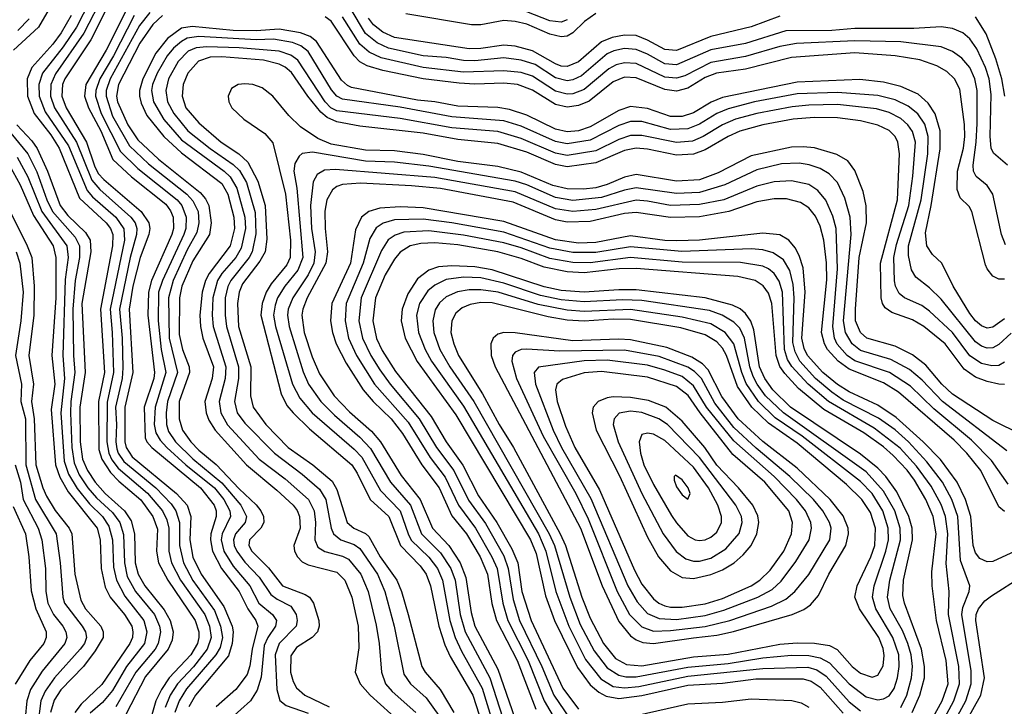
# Model space of a CAD drawing. Header units: inches. Extents: x 501365 to 657855, y 482276 to 547543.
# Tile 943 of 957: x 621608 to 625030, y 515992 to 518375. Entities that reach past the tile are written whole.
import ezdxf

# ---------------------------------------------------------------- set-up
doc = ezdxf.new("R2010")
doc.units = ezdxf.units.IN
doc.header["$MEASUREMENT"] = 0
doc.layers.add('A6521', color=7, linetype='Continuous')

msp = doc.modelspace()

# ---------------------------------------------------------------- linework, layer by layer
at = {"layer": 'A6521', "color": 5}
for points, elevation in [([(621759.7, 518500.3), (621673.6, 518350), (621586.2, 518270)], 3680), ([(621874.2, 518485.8), (621805.4, 518350), (621758.5, 518281.5), (621687, 518190), (621674.1, 518150), (621675.1, 518110), (621696, 518056), (621777.3, 517937.3), (621842.1, 517782.1), (621860.7, 517760.7), (621941.4, 517690), (621970, 517649.1), (621971.7, 517610), (621921.9, 517370), (621929.5, 517290), (621934.3, 517150), (621912.4, 517047.6), (621910.5, 516910), (621917.1, 516870), (621927.7, 516847.7), (621950, 516818.6), (622052.1, 516732.1), (622104.3, 516670), (622119, 516639), (622126.3, 516610), (622126.7, 516530), (622135.8, 516490), (622167, 516430), (622251.3, 516310), (622267.8, 516270), (622273, 516230), (622259.4, 516190), (622211.8, 516128.2), (622156.2, 516070), (622130.7, 516030), (622112.9, 515987.1)], 3740), ([(621898.7, 518461.3), (621831.2, 518328.8), (621732.6, 518187.4), (621715.6, 518150), (621714.7, 518110), (621729.2, 518070), (621805.5, 517950), (621858, 517818), (621885.8, 517785.9), (621994.6, 517690), (622008.6, 517670), (622014.6, 517650), (622013.7, 517630), (621991.9, 517550), (621955.2, 517370), (621964, 517270), (621966.7, 517166.7), (621964.5, 517130), (621941.3, 517030), (621944.8, 516970), (621941.5, 516910), (621945.2, 516885.2), (621950.4, 516870), (621970, 516841.7), (622080.4, 516750), (622134.6, 516694.6), (622150.8, 516670.8), (622163.2, 516630), (622163.1, 516550), (622176.7, 516490), (622210, 516428.5), (622284.5, 516324.5), (622305.9, 516270), (622312.1, 516230), (622304.2, 516195.8), (622289.5, 516170.5), (622188.1, 516051.9), (622161.9, 516010), (622146.7, 515970)], 3760), ([(621921.7, 518438.3), (621854.6, 518305.4), (621765.1, 518170), (621756.8, 518150), (621754.4, 518110), (621768.9, 518070), (621839.6, 517950), (621867.6, 517867.6), (621881.1, 517841.1), (621900.1, 517820.1), (622030.3, 517710), (622057, 517670), (622059.8, 517650), (622056.1, 517630), (622026.2, 517550), (622001.5, 517450), (621987.8, 517370), (622000.6, 517150), (621973, 517030), (621973.7, 516910), (621977.4, 516890), (621998.3, 516858.3), (622152.9, 516730), (622189.3, 516690), (622202.4, 516650), (622199.4, 516570), (622209, 516509), (622238, 516450), (622317.7, 516337.7), (622345.9, 516270), (622349.8, 516250), (622346.6, 516210), (622333.1, 516166.9), (622218.4, 516030), (622195.2, 515990)], 3780), ([(621978.6, 518410), (621908.9, 518270), (621837.5, 518150), (621832.8, 518110), (621847.1, 518070), (621889.7, 517989.7), (621931.2, 517890), (621996, 517830), (622115.4, 517735.4), (622132.4, 517712.4), (622141.2, 517690), (622142.6, 517650), (622137, 517630), (622066, 517470), (622055.8, 517430), (622053.7, 517350), (622076.5, 517150), (622073.7, 517130), (622040, 517030), (622044.2, 516924.2), (622049.7, 516909.8), (622067.2, 516890), (622236.3, 516750), (622284, 516690), (622291.2, 516670), (622290.8, 516650), (622272.3, 516590), (622271, 516570), (622277.6, 516530), (622309.2, 516470), (622370.7, 516390.7), (622400.4, 516330), (622429, 516290), (622435.9, 516270), (622416, 516190), (622408, 516132), (622397.9, 516102.1), (622358.7, 516050), (622290.4, 515990)], 3820), ([(622059.8, 518400.2), (622024.3, 518355.7), (621922.6, 518170), (621908.3, 518130), (621907.8, 518110), (621930, 518040.4), (621990, 517937.6), (622055.4, 517875.4), (622189.2, 517769.2), (622210, 517746.7), (622227.7, 517710), (622230.9, 517670), (622223.8, 517636.2), (622190, 517576.2), (622141.5, 517470), (622124.8, 517410), (622127.8, 517270), (622156.8, 517150), (622121.9, 517050), (622116.3, 517010), (622117.6, 516970), (622125.3, 516945.3), (622149.6, 516910), (622210, 516850.7), (622310, 516767.4), (622376.6, 516690), (622395.9, 516650), (622391.1, 516630), (622357.8, 516590), (622350.5, 516570), (622352.9, 516550), (622362.2, 516530), (622390, 516492.3), (622439.9, 516439.9), (622480.2, 516380.2), (622503.1, 516363.1), (622550, 516339.3), (622569, 516310), (622572.3, 516290), (622568.2, 516270), (622510, 516210), (622496.2, 516170), (622501.9, 516050), (622512.1, 516012.1), (622533.8, 515993.8), (622610, 515967.2)], 3860), ([(625040.2, 517870), (624992.6, 517912.6), (624984.2, 517930), (624979.9, 517970), (624984.1, 518115.9), (624976.5, 518170), (624964.3, 518210), (624934.3, 518274.3), (624910, 518309), (624885, 518330), (624850, 518345.4), (624810, 518351.2), (624714.8, 518345.2), (624510, 518345.2), (624430, 518338.4), (624270, 518336.8), (624130, 518293.2), (624010, 518270.6), (623890, 518218.9), (623850, 518222.1), (623790, 518255.7), (623750, 518271.9), (623710, 518275), (623672.8, 518267.2), (623650, 518257), (623559.7, 518180.3), (623530, 518166.2), (623510, 518163.1), (623470, 518173.3), (623399.6, 518219.6), (623350, 518235.3), (623290, 518242.8), (623190, 518232.4), (623150, 518234), (623090, 518244.8), (623010, 518250.6), (622890, 518277), (622850, 518295.7), (622810, 518327.3), (622756.6, 518416.6)], 3840), ([(623610, 518397), (623570.7, 518369.3), (623529.7, 518330.3), (623510, 518318.6), (623490, 518315.6), (623450, 518325.5), (623370, 518360.5), (623330, 518369.7), (623290, 518372.3), (623210, 518358), (623177.5, 518357.5), (622950, 518395.8)], 3780), ([(623510, 518375.5), (623490, 518367.5), (623450, 518371.9), (623370, 518402.9)], 3760), ([(621641.3, 518378.7), (621601.7, 518338.3)], 3660), ([(621787, 518390), (621751.5, 518330), (621722.6, 518290), (621650.2, 518209.8), (621634.3, 518170), (621635.4, 518110), (621657.8, 518050), (621716, 517976), (621745.2, 517930), (621816.2, 517756.2), (621908.6, 517670), (621923.5, 517650), (621931.5, 517630), (621930.6, 517590), (621889.1, 517370.9), (621902.9, 517150), (621882, 517050), (621882.8, 516882.8), (621893, 516850), (621923.2, 516803.2), (621952.7, 516772.7), (622028.8, 516708.8), (622071.1, 516651.1), (622086.6, 516606.6), (622083.8, 516530), (622090, 516490), (622122.5, 516430), (622218, 516290), (622230, 516250), (622230.7, 516230), (622226, 516210), (622202.3, 516170), (622127.6, 516090), (622100.2, 516050), (622081.2, 516010), (622050, 515900.2)], 3720), ([(622005.1, 518390), (621933.5, 518250), (621885.9, 518170), (621871.9, 518130), (621871.7, 518110), (621891.5, 518050), (621958.1, 517918.1), (622018.8, 517858.8), (622154.9, 517750), (622171.3, 517730), (622186, 517690), (622184.9, 517650), (622177.9, 517630), (622104, 517470), (622090.6, 517430), (622089.2, 517330), (622099.8, 517230), (622116.2, 517150), (622078.2, 517030), (622075, 516970), (622081, 516941), (622095.6, 516915.6), (622119.6, 516890), (622185.3, 516830), (622284.6, 516750), (622317.6, 516710), (622338.3, 516670), (622340, 516650), (622311.1, 516590), (622308.5, 516570), (622317.2, 516530), (622350, 516477.8), (622407.3, 516410), (622439.3, 516350), (622486.8, 516310), (622500.3, 516290), (622496.3, 516270), (622469.7, 516230.3), (622457.9, 516202.1), (622447.2, 516092.8), (622432.8, 516047.2), (622409.5, 516010.5), (622343.3, 515950)], 3840), ([(622104.3, 518390), (622070, 518358.3), (622025.7, 518294.3), (621951.2, 518150), (621943.8, 518110), (621947.3, 518090), (621984.2, 518010), (622018.8, 517958.8), (622090, 517891.2), (622235.6, 517775.6), (622253.6, 517753.6), (622265, 517730), (622273.6, 517670), (622266.9, 517630), (622210, 517538.3), (622171, 517450), (622163.1, 517410), (622162.3, 517282.3), (622174, 517230), (622196.5, 517170), (622198.3, 517150), (622162.1, 517050), (622161.5, 516990), (622174.1, 516950), (622202.8, 516910), (622230, 516881.1), (622290.6, 516830.6), (622370, 516746.4), (622430, 516691), (622445.8, 516670), (622455.1, 516650), (622456.1, 516630), (622445.7, 516610), (622406.2, 516570), (622404.6, 516550), (622414.1, 516530), (622472.1, 516472.1), (622521.7, 516410), (622599.6, 516379.6), (622615, 516370), (622628.9, 516350), (622647.8, 516290), (622648.5, 516270), (622642.5, 516250), (622624.8, 516230), (622570, 516196.1), (622550, 516166.9), (622549.3, 516110), (622558.1, 516078.1), (622570, 516055.7), (622598.8, 516030), (622682.9, 515990)], 3880), ([(625030, 517474.9), (625010, 517474.3), (624990, 517485.5), (624970.4, 517510), (624964.7, 517524.7), (624917.2, 517710), (624907.3, 517727.3), (624876.6, 517756.6), (624866, 517786), (624867.1, 517850), (624887.4, 517930), (624892.2, 517970), (624891.2, 518011.2), (624874.7, 518134.7), (624856.7, 518170), (624830, 518196.2), (624795.5, 518215.5), (624736.2, 518236.2), (624650.4, 518250.4), (624510, 518260.5), (624290, 518243.9), (624130, 518203.9), (624029.9, 518190.1), (623990, 518175), (623930, 518137.8), (623890, 518127.5), (623850, 518132.9), (623750, 518173.2), (623710, 518175.8), (623670, 518160.1), (623586.9, 518093.1), (623550, 518078), (623510, 518072.1), (623470, 518080.8), (623390, 518130.9), (623337.6, 518150), (623290, 518155.1), (623190, 518151.3), (623134.7, 518154.7), (623010, 518170.7), (622870, 518199.7), (622815.9, 518215.9), (622790, 518229.7), (622770, 518249.9), (622690.5, 518370.5), (622670, 518385.3)], 3880), ([(625033.9, 517593.9), (625019.4, 517630), (624989.9, 517770), (624970, 517799.9), (624931.4, 517831.4), (624922.5, 517850), (624920.8, 517870), (624931.7, 517950), (624935, 518015), (624934.8, 518130), (624926.7, 518170), (624909.3, 518209.3), (624882.1, 518242.1), (624850, 518265.4), (624810, 518280.8), (624670, 518298.7), (624510, 518302.4), (624307.7, 518292.3), (624250, 518282.4), (624130, 518247.3), (624010, 518227.3), (623919.3, 518180.7), (623890, 518172.2), (623850, 518176.1), (623750, 518223.1), (623710, 518226.2), (623681.1, 518218.9), (623654.7, 518205.3), (623570, 518133.4), (623530, 518118.1), (623510, 518116.4), (623470, 518127.4), (623390, 518179.7), (623350, 518192.5), (623290, 518198.2), (623150, 518193), (623010, 518209.4), (622863.6, 518243.6), (622822.5, 518262.5), (622790.2, 518290), (622730, 518385.9)], 3860), ([(624250, 518388.1), (624150, 518350.2), (624010, 518316.9), (623890, 518268.9), (623850, 518272.5), (623790, 518304.9), (623750, 518320.2), (623710, 518321.9), (623666.3, 518313.7), (623630, 518299), (623550, 518228.8), (623510, 518213.3), (623490, 518214.6), (623470, 518222.4), (623390, 518267.2), (623330, 518283.1), (623290, 518287.2), (623210, 518275.1), (623170, 518273.9), (622910, 518313.4), (622870, 518332.5), (622837.6, 518357.6), (622820.5, 518380.5)], 3820), ([(625031.7, 518110), (625021.4, 518170), (624999.8, 518239.8), (624966, 518326), (624930, 518385.8)], 3820), ([(625030, 517337.3), (624990, 517307.4), (624970, 517304.2), (624950, 517312.8), (624930, 517329.6), (624910, 517355), (624852.3, 517450), (624812.7, 517530), (624780.2, 517560.2), (624760.8, 517590), (624755.2, 517635.2), (624775.9, 517730), (624807.1, 517927.1), (624807, 517990), (624788.9, 518048.9), (624765.3, 518085.3), (624730, 518116.5), (624670, 518144.1), (624610, 518158.2), (624527.5, 518167.5), (624310, 518159.2), (624050, 518105.7), (624011, 518089), (623950, 518052.6), (623910, 518039.3), (623870, 518039.6), (623790, 518067.1), (623730, 518074.2), (623690, 518059.7), (623590, 518003), (623550, 517990.2), (623510, 517986.1), (623470, 517995), (623370, 518043.7), (623310, 518064.1), (623270, 518070.2), (623130, 518075.3), (623050, 518090.7), (622990, 518096.4), (622760.6, 518140.6), (622746.8, 518146.8), (622726, 518166), (622639.3, 518299.3), (622617, 518317), (622583.9, 518330), (622510, 518342.1), (622430, 518337.2), (622350, 518338.3), (622207.8, 518352.2), (622170, 518345.6), (622121.5, 518310), (622081.2, 518258.8), (622035.4, 518170), (622023.8, 518130), (622024.1, 518110), (622030, 518085.7), (622050, 518043.3), (622108.8, 517970), (622170, 517913.1), (622310, 517806.2), (622331.2, 517770), (622352.2, 517690), (622353.9, 517650), (622339.7, 517590), (622266, 517494), (622253.3, 517470), (622241.8, 517430), (622234.1, 517350), (622236.1, 517310), (622244.6, 517270), (622281.5, 517170), (622276.9, 517130), (622251.5, 517050), (622255.4, 517010), (622265.3, 516985.3), (622287.5, 516950), (622395.5, 516830), (622501.8, 516741.8), (622558.4, 516690), (622571.8, 516671.8), (622580.5, 516650), (622582.7, 516610), (622561, 516550), (622562.9, 516530), (622573.6, 516510), (622590, 516493.3), (622610, 516483.2), (622710, 516457.3), (622738.1, 516430), (622761.9, 516370), (622783.7, 516270), (622786, 516194), (622773.9, 516110), (622791, 516070), (622825.4, 516030), (622933.4, 515933.4)], 3920), ([(625052.9, 517287.1), (625010, 517248), (624990, 517236.5), (624970, 517235.1), (624950, 517241.4), (624930, 517257.1), (624810, 517404.6), (624770, 517445), (624722.1, 517482.1), (624707.1, 517507.1), (624697.1, 517557.1), (624696.9, 517590), (624740.8, 517750), (624764.1, 517910), (624765.4, 517970), (624753.1, 518013.1), (624728.9, 518048.9), (624695.6, 518075.6), (624650, 518097.4), (624590, 518112.1), (624450, 518123.1), (624310, 518117.7), (624161.6, 518090), (624070, 518066.1), (624030, 518049.5), (623970, 518012.9), (623930, 517996.9), (623870, 517994.4), (623770, 518022.5), (623730, 518022), (623690, 518008.5), (623590, 517957.5), (623510, 517944.4), (623470, 517953.1), (623350, 518005.7), (623290, 518024.7), (623110, 518037.9), (622930, 518071.9), (622730, 518099.9), (622710, 518110.3), (622691.6, 518131.6), (622610, 518265.6), (622585, 518285.1), (622556.3, 518296.3), (622490, 518307.4), (622430, 518305.6), (622230, 518317.1), (622190, 518311.2), (622170, 518300.3), (622142.8, 518277.2), (622120.2, 518250), (622085.9, 518190), (622069.4, 518150), (622065.9, 518130), (622072.4, 518090), (622108.8, 518028.8), (622170, 517958.5), (622317.9, 517850), (622339.2, 517830), (622362.3, 517790), (622390.8, 517690), (622392.1, 517650), (622377.5, 517582.5), (622359.2, 517550), (622310, 517493.9), (622295.3, 517470), (622278.9, 517410), (622276.3, 517350), (622279.7, 517310), (622324.2, 517170), (622322.1, 517130), (622300.8, 517050), (622307.2, 517010), (622330, 516969), (622440.6, 516850), (622530, 516781), (622611.4, 516710), (622631.1, 516670), (622636.1, 516630), (622633.7, 516570), (622643.9, 516543.9), (622668.6, 516528.6), (622730, 516512.6), (622750, 516502.9), (622793.5, 516450), (622818.5, 516390), (622846.9, 516273.1), (622857.5, 516210), (622864.9, 516110), (622878.6, 516070), (622902.4, 516042.4), (622984.6, 515970)], 3940), ([(625030, 517185.9), (625010, 517174.9), (624986.5, 517173.5), (624950, 517181.3), (624910, 517208.3), (624849.3, 517289.3), (624770, 517363.7), (624742.6, 517382.6), (624682.7, 517410), (624664.6, 517424.6), (624651.7, 517450), (624648.3, 517468.3), (624645.7, 517550), (624654.7, 517594.7), (624697.4, 517730), (624712.1, 517832.1), (624720.6, 517950), (624710, 517987.2), (624694.8, 518010), (624670, 518032.4), (624630, 518052.9), (624585.6, 518065.6), (624450, 518080.6), (624350, 518079.3), (624292.9, 518072.9), (624169.9, 518050.1), (624095.5, 518030), (624050, 518010.7), (623983.6, 517970), (623946, 517954), (623890, 517949.1), (623770, 517973.8), (623730, 517973.5), (623690, 517959.8), (623610, 517920.4), (623510, 517903.7), (623470, 517911.8), (623350, 517962.5), (623270, 517986.8), (623110, 517999.8), (622930, 518032), (622710, 518058.9), (622689.6, 518069.6), (622670, 518090.9), (622575, 518234.9), (622550, 518252.4), (622510, 518266.2), (622370, 518278.4), (622258.2, 518281.8), (622221.7, 518278.3), (622193.8, 518266.2), (622158.1, 518230), (622124.7, 518170), (622115.4, 518130), (622121.9, 518090), (622143.3, 518050), (622192.6, 517990), (622270, 517928.2), (622350, 517873.1), (622371.7, 517851.7), (622395.5, 517810), (622426, 517706), (622428.4, 517631.6), (622415.9, 517570), (622405.2, 517550), (622341.5, 517470), (622330.9, 517449.1), (622322, 517410), (622321.4, 517350), (622326, 517310), (622367.8, 517170), (622367.8, 517130), (622354.9, 517050), (622363.9, 517010), (622390, 516974.8), (622492.9, 516870), (622590, 516797.2), (622650, 516745.5), (622671.3, 516710), (622689.8, 516610), (622698.5, 516590), (622723.9, 516570), (622770, 516553.9), (622790, 516539.5), (622851.6, 516450), (622877.2, 516390), (622909.4, 516270), (622943.2, 516103.2), (622966, 516070), (623020.7, 516020.7), (623087.5, 515927.5)], 3960), ([(625030, 517108.8), (625010.1, 517109.9), (624970, 517119.6), (624930, 517134.9), (624890, 517162.3), (624824.1, 517250), (624750, 517310.6), (624710, 517333.4), (624638.3, 517358.3), (624615.2, 517375.2), (624606.3, 517390), (624602.2, 517410), (624599.6, 517530), (624658.1, 517750), (624665.8, 517910), (624659.9, 517950), (624649.9, 517970), (624630, 517990.3), (624590, 518009.6), (624530, 518024.3), (624450, 518035.3), (624370, 518035.9), (624295.3, 518030), (624190, 518010.2), (624110, 517988.7), (624070, 517970.5), (623990, 517923.2), (623950, 517908.3), (623890, 517904.8), (623790, 517925.5), (623750, 517929.1), (623710, 517920.9), (623610, 517878.4), (623510, 517864.6), (623470, 517872.7), (623370, 517915.1), (623270, 517945.1), (623130, 517959.1), (623010, 517982), (622790, 518006.1), (622710, 518020.8), (622676.1, 518036.1), (622654.2, 518054.2), (622609.7, 518109.7), (622552.7, 518192.7), (622530.9, 518210.9), (622510, 518221.2), (622454.8, 518234.8), (622310, 518246.9), (622270, 518244.9), (622229, 518231), (622191.7, 518190), (622175.8, 518150), (622172.6, 518110), (622185.3, 518070), (622230, 518017.2), (622308, 517950), (622369.4, 517909.4), (622400.5, 517880.5), (622434.9, 517814.9), (622460.6, 517730), (622467, 517613), (622461.3, 517570), (622442.8, 517537.2), (622382.1, 517457.9), (622370.7, 517430), (622364.5, 517390), (622368.8, 517310), (622411.1, 517170), (622410.3, 517070), (622419.6, 517030), (622463.5, 516970), (622540.4, 516890), (622626.7, 516830), (622693.2, 516773.2), (622710, 516744.1), (622745.6, 516630), (622769, 516610), (622810, 516591.3), (622820.8, 516580.8), (622860.3, 516510), (622918.1, 516430), (622934.6, 516390), (622957.8, 516310), (623005.1, 516130), (623017.1, 516110), (623069.1, 516050), (623117, 515970)], 3980), ([(625090, 516934.6), (624990, 516983.9), (624850, 517074.9), (624812.8, 517110), (624756.4, 517176.4), (624710, 517212.1), (624650, 517241.5), (624551.8, 517270), (624530, 517289.2), (624512.8, 517330), (624512, 517370), (624525.5, 517550), (624550.9, 517670), (624549.7, 517729.7), (624538.8, 517778.7), (624510, 517852.2), (624485.4, 517885.4), (624447.8, 517907.8), (624370, 517930.2), (624330, 517934.4), (624290, 517932.5), (624150, 517902.4), (624035.7, 517844.3), (623970, 517819.1), (623890, 517814.6), (623750, 517837.9), (623710, 517828.8), (623650, 517803.4), (623610, 517792.1), (623566.7, 517786.7), (623510, 517787.8), (623460.2, 517800.2), (623350, 517845.9), (623270, 517865.7), (623130, 517883.5), (623010, 517907.7), (622910, 517919.9), (622810, 517922.8), (622690, 517943.4), (622643.4, 517963.4), (622583.9, 518003.9), (622543.1, 518043.1), (622488, 518110), (622450, 518139.1), (622418.3, 518150), (622390, 518152.9), (622366.7, 518150), (622343.8, 518136.2), (622332, 518110), (622334.1, 518090), (622344.6, 518070), (622386.6, 518030), (622460.1, 517980.1), (622487.7, 517947.7), (622531.1, 517770), (622549.1, 517610), (622547.7, 517550), (622535.8, 517524.2), (622481.8, 517458.2), (622464.9, 517430), (622450, 517390), (622446.1, 517350), (622516, 517076), (622536.3, 517036.3), (622557.7, 517010), (622615, 516955), (622762.3, 516830), (622781.1, 516801.1), (622825.8, 516710), (622890.8, 516650), (622931.3, 516550), (622999.6, 516479.6), (623020.1, 516450), (623035.7, 516410), (623064.4, 516270), (623085.3, 516205.3), (623104.3, 516164.3), (623182.4, 516030), (623214.7, 515930)], 4020), ([(621560.9, 518000.9), (621636.5, 517910), (621667.1, 517847.1), (621701.8, 517750), (621722, 517710), (621800.4, 517620.4), (621815.9, 517590), (621816.1, 517550), (621800.6, 517470), (621792.9, 517370), (621794.4, 517210), (621799.7, 517150), (621785.7, 517050), (621784.3, 517010), (621788.5, 516890), (621797, 516837), (621814.9, 516794.9), (621844.8, 516750), (621875.1, 516715.1), (621930, 516664.7), (621955.4, 516630), (621968.6, 516588.6), (621971.9, 516490), (621981.9, 516441.9), (622010.3, 516390), (622076.9, 516310), (622093.9, 516270), (622096.8, 516250), (622089.6, 516210), (622078.8, 516190), (622011.4, 516110), (621941.6, 515990)], 3660), ([(621598, 518010), (621650, 517955.1), (621668.4, 517928.4), (621705, 517850), (621748.7, 517730), (621775.4, 517695.5), (621837, 517637), (621852.6, 517610), (621855.1, 517570), (621824.2, 517390), (621835.5, 517150), (621817.2, 517030), (621818.2, 516910), (621825.8, 516850), (621843, 516810), (621869.7, 516769.7), (621905.2, 516730), (621971.7, 516670), (621995.1, 516635.1), (622007.3, 516590), (622009.1, 516490), (622019.5, 516450), (622042.7, 516410), (622110, 516327), (622130.7, 516290), (622141.4, 516250), (622138.3, 516221.7), (622124.4, 516190), (622045, 516095), (621977.1, 515962.9)], 3680), ([(625038.8, 516878.8), (624814.7, 517050), (624744.1, 517124.1), (624700.5, 517160.5), (624635.8, 517195.8), (624530, 517226.4), (624500.7, 517250), (624477.3, 517290), (624471, 517330), (624497.6, 517630), (624494.2, 517690), (624475.3, 517755.3), (624450, 517809.9), (624420.8, 517840.8), (624390, 517858.6), (624351.5, 517871.5), (624317.2, 517877.2), (624254.9, 517874.9), (624170, 517854.7), (624058.1, 517801.9), (623970, 517775.2), (623890, 517771.7), (623750, 517792.2), (623710, 517784), (623630, 517757.7), (623530, 517747.9), (623470, 517758), (623370, 517801.8), (623330, 517814.7), (623030, 517867), (622910, 517880.3), (622810, 517883.9), (622625, 517915), (622590, 517910.4), (622578.8, 517901.2), (622563.9, 517876.1), (622560.5, 517850), (622571.3, 517790), (622592, 517550), (622574.5, 517505.5), (622529.5, 517450), (622504.3, 517410), (622495.1, 517384.9), (622490.3, 517350), (622496.6, 517310), (622556, 517110), (622581.5, 517061.5), (622624.7, 517010), (622770, 516884.7), (622796.7, 516856.6), (622861.4, 516741.4), (622930.3, 516670), (622957.5, 516590), (622968.7, 516568.7), (623030, 516509.2), (623059.7, 516470), (623077.6, 516430), (623102.6, 516290), (623121.2, 516230), (623142.8, 516182.8), (623214.8, 516054.8), (623250, 515941.4)], 4040), ([(621598.7, 517898.7), (621636.3, 517830), (621684.3, 517710), (621771.4, 517590), (621776.1, 517550), (621766.4, 517473.6), (621757.7, 517210), (621764, 517130), (621750.5, 517010), (621762.9, 516842.9), (621777.8, 516797.8), (621807.3, 516747.3), (621850, 516694), (621895.8, 516650), (621917.3, 516617.3), (621930.9, 516570), (621934.2, 516474.2), (621943.9, 516430), (621973.7, 516373.7), (622039.1, 516290), (622049.8, 516250), (622041.3, 516210), (621979.4, 516130), (621930, 516045.9), (621895.7, 516004.3), (621852.4, 515967.6)], 3640), ([(621571.5, 517871.5), (621610, 517802.4), (621655.5, 517695.5), (621724.1, 517590), (621733.9, 517550), (621733.3, 517410), (621720, 517210), (621729.4, 517110), (621717.8, 517022.2), (621732.2, 516830), (621747.2, 516787.2), (621775.9, 516735.9), (621876.6, 516610), (621887.5, 516570), (621891.4, 516470), (621905.2, 516405.2), (621921.8, 516370), (621972.2, 516310), (621997.5, 516270), (622001.5, 516250), (621999.4, 516230), (621990.3, 516210), (621893.2, 516066.8), (621821.6, 515998.4), (621799.9, 515970)], 3620), ([(625043.3, 516763.3), (624985.3, 516845.3), (624916.1, 516916.1), (624784.6, 517024.6), (624703.2, 517103.2), (624630.3, 517150.3), (624510, 517191.1), (624483.4, 517210), (624449.3, 517249.3), (624439.6, 517270), (624433.2, 517310), (624450, 517510), (624445.2, 517650), (624433.8, 517693.8), (624409.1, 517749.1), (624382, 517782), (624350, 517802.8), (624290, 517815.7), (624230, 517812.4), (624170, 517797.3), (624055, 517750), (623970, 517733.9), (623870, 517730.4), (623790, 517745.8), (623750, 517748.5), (623610, 517716.3), (623530, 517709.8), (623470, 517718.7), (623330, 517778.4), (623050, 517827.6), (622705.1, 517854.9), (622667.4, 517852.6), (622641.7, 517838.3), (622627.9, 517812.1), (622618.5, 517730), (622621.6, 517650), (622634.1, 517570), (622630.3, 517530.3), (622610.7, 517490), (622557, 517410), (622541.1, 517370), (622538.8, 517350), (622543.8, 517310), (622592.7, 517152.7), (622611.6, 517110), (622654.2, 517050), (622701.9, 517001.9), (622790, 516925.9), (622826.7, 516886.7), (622896.7, 516770), (622965.8, 516690), (623004.6, 516590), (623070, 516524.9), (623106, 516470), (623121.2, 516430), (623138.7, 516310), (623156.3, 516250), (623241.7, 516090), (623286.6, 515950)], 4060), ([(625030, 516668.1), (625010, 516683.6), (624947.7, 516810), (624899.5, 516870), (624855.7, 516915.7), (624662.3, 517082.3), (624610, 517114.6), (624490, 517162.1), (624452.1, 517190), (624415.4, 517230), (624404.2, 517250), (624394.8, 517290), (624412.5, 517472.5), (624411.6, 517531.6), (624402.2, 517610), (624390, 517658.6), (624373.7, 517693.7), (624350, 517722.1), (624320.8, 517740.8), (624273, 517753), (624230, 517753.9), (624170, 517742.9), (624072, 517710), (623970, 517691.6), (623870, 517688.7), (623750, 517706.1), (623710, 517702.3), (623590, 517674.6), (623510, 517672.5), (623470, 517680.9), (623322.5, 517742.5), (623070, 517788.9), (622970, 517799.2), (622792.5, 517807.5), (622730, 517803.1), (622710, 517796.2), (622695, 517785), (622675.3, 517750), (622668.8, 517711.2), (622669.1, 517650), (622677.2, 517570), (622671.7, 517530), (622606.9, 517410), (622591.3, 517370), (622588.6, 517350), (622596.7, 517290), (622624.5, 517204.5), (622650, 517146), (622700.7, 517070), (622753.7, 517013.7), (622830, 516947), (622862, 516910), (622933, 516793), (622999.5, 516710), (623042.1, 516610), (623099, 516550), (623138.4, 516490), (623158.8, 516438.8), (623176.7, 516316.7), (623190, 516270), (623270, 516120.3), (623328.4, 515950)], 4080), ([(621564.4, 517730), (621634.2, 517590), (621649.6, 517550), (621658.2, 517450), (621656.7, 517350), (621639.3, 517210), (621656.2, 517110), (621649.1, 517050), (621658.5, 516990), (621663.9, 516830), (621687.7, 516750), (621701, 516721), (621731.3, 516671.3), (621780.2, 516610), (621789.5, 516590), (621799.9, 516450), (621820.2, 516360.2), (621837, 516330), (621889.4, 516270), (621897.8, 516250), (621897.4, 516230), (621870, 516183.6), (621829.1, 516130), (621751.3, 516048.7), (621727.4, 516012.6), (621715.3, 515970)], 3580), ([(625130, 516558.6), (624990, 516494.1), (624970, 516493.1), (624945, 516504.9), (624930, 516524.1), (624921.8, 516550), (624912.7, 516650), (624895.2, 516710), (624866.1, 516770), (624808.4, 516848.4), (624747.8, 516910), (624654, 516994), (624590, 517036.7), (624490, 517083.7), (624450, 517108.3), (624398.5, 517150), (624345.8, 517210), (624334.1, 517234.1), (624325.9, 517270), (624337.8, 517430), (624330, 517513.8), (624316.9, 517556.9), (624303.2, 517583.2), (624280.4, 517610), (624250, 517628.1), (624190, 517634.7), (623970, 517610.2), (623892.1, 517607.9), (623850, 517609.2), (623730, 517624.8), (623610, 517602), (623550, 517599.6), (623470, 517611.2), (623290, 517674.9), (623010, 517722.3), (622930, 517725.8), (622859.1, 517720.9), (622821.7, 517710), (622795.2, 517690), (622774.4, 517645.6), (622756.9, 517530), (622693.1, 517390), (622688.2, 517330), (622694.8, 517290), (622707.8, 517250), (622742.6, 517182.6), (622801.8, 517090), (622836.4, 517050), (622898.8, 516990), (622938.7, 516938.7), (623005.6, 516830), (623065.5, 516750), (623110, 516653), (623161, 516590), (623208.6, 516510), (623233.3, 516450), (623248.6, 516348.6), (623264.6, 516290), (623337, 516150), (623401.7, 515981.6)], 4120), ([(624790, 515817.4), (624895.4, 516010), (624914.7, 516070), (624914.4, 516114.4), (624882, 516310), (624885.3, 516334.7), (624907.2, 516390), (624909.9, 516410), (624877.6, 516497.6), (624868.2, 516650), (624846.9, 516710), (624814.4, 516770), (624760.7, 516840.7), (624697, 516910), (624650, 516950.9), (624591.9, 516991.9), (624470, 517054.9), (624430, 517081.8), (624373.4, 517130), (624319.1, 517190), (624302.3, 517222.3), (624295.2, 517255.2), (624299.6, 517410), (624296.2, 517456.2), (624284.4, 517504.4), (624261.7, 517541.7), (624226.6, 517566.6), (624190, 517576.5), (624150, 517580.2), (623909.3, 517570.7), (623730, 517586.8), (623610, 517567.1), (623530, 517566.7), (623450, 517581.9), (623290, 517637.3), (623109.4, 517670.6), (623010, 517683.4), (622910, 517680.8), (622870.5, 517669.5), (622847.2, 517652.8), (622824.2, 517615.8), (622801.3, 517530), (622742.9, 517390), (622738.4, 517330), (622750.3, 517270), (622778.3, 517210), (622841.4, 517110), (622957.8, 516977.8), (623034.9, 516854.9), (623086.6, 516786.6), (623132.7, 516690), (623192.3, 516610), (623249.2, 516510), (623266.9, 516470), (623287.2, 516350), (623304.5, 516290), (623375.1, 516150), (623430.6, 516010.6), (623470, 515942.9)], 4140), ([(624767.8, 515850), (624854.6, 516010), (624874.2, 516070), (624871.2, 516130), (624835.6, 516310), (624838.4, 516390), (624827.8, 516487.8), (624833.6, 516590), (624825.4, 516650), (624810, 516691.8), (624775.4, 516755.4), (624724.9, 516824.9), (624668, 516888), (624577.8, 516957.7), (624418.4, 517050), (624347.5, 517110), (624291, 517171), (624276, 517196), (624265.8, 517230), (624258.3, 517430), (624247.4, 517467.4), (624230, 517493.8), (624210.4, 517510.3), (624190, 517519.9), (624112.3, 517532.3), (623910, 517533.7), (623730, 517550), (623590, 517531.3), (623530, 517532.4), (623450, 517545.9), (623350, 517583.2), (623290, 517600.3), (623150, 517627.6), (623030, 517642.2), (622942.5, 517637.5), (622912.3, 517627.7), (622888.8, 517611.2), (622865.4, 517574.6), (622794.6, 517410), (622786.7, 517330), (622799.3, 517270), (622827.6, 517210), (622859.7, 517159.7), (622895.3, 517110), (622996.6, 516990), (623056.9, 516890), (623116.6, 516810), (623167.3, 516707.3), (623226.1, 516626.1), (623290, 516513.6), (623305.5, 516470), (623322.5, 516362.5), (623345.3, 516290), (623422.2, 516130), (623463.7, 516030), (623518.4, 515950)], 4160), ([(624734.2, 515865.8), (624813.9, 516010), (624834, 516070), (624827.9, 516150), (624793.7, 516290), (624778.7, 516410), (624778.2, 516458.2), (624793, 516590), (624782.2, 516650), (624756.6, 516710), (624717, 516777), (624691.6, 516811.6), (624642.8, 516862.8), (624610, 516892), (624541, 516941), (624402.5, 517022.5), (624314.5, 517094.5), (624266.7, 517146.7), (624250, 517171.8), (624236.4, 517210), (624221.4, 517390), (624210, 517426.5), (624192, 517452), (624164, 517470), (624103.9, 517483.9), (623750, 517512), (623690.7, 517510.7), (623570, 517496.7), (623510, 517500.3), (623430, 517516.5), (623350, 517546.5), (623270, 517569.8), (623130, 517594.3), (623050, 517600.5), (623001.5, 517598.5), (622965.3, 517590), (622930, 517567.9), (622910, 517543.7), (622877.4, 517490), (622844.5, 517410), (622835, 517330), (622848.3, 517268.3), (622867.1, 517227.1), (622914.2, 517154.2), (623037.5, 516997.5), (623089.8, 516909.8), (623148.4, 516828.4), (623202.5, 516722.5), (623266.5, 516630), (623318.7, 516538.7), (623338.7, 516490), (623353.2, 516390), (623385.8, 516290), (623495, 516055), (623550, 515981.5)], 4180), ([(621595.8, 517570), (621608.3, 517530), (621619.9, 517430), (621612.3, 517330), (621593.1, 517210), (621613.6, 517110), (621612.1, 517050), (621628.3, 516990), (621629, 516830), (621663.2, 516710), (621734.4, 516590), (621749, 516490), (621758, 516370), (621763.7, 516350), (621824.7, 516270), (621836, 516250), (621839.9, 516230), (621833, 516210), (621818.2, 516190), (621729.2, 516090), (621696, 516044), (621681, 516010), (621670.6, 515929.4)], 3560), ([(624709.7, 515970), (624736.3, 516030), (624752.4, 516090), (624752.2, 516130), (624741.6, 516190), (624682.4, 516350), (624676.4, 516376.4), (624678.8, 516430), (624710.8, 516570), (624709.6, 516610), (624698, 516650), (624656.4, 516736.4), (624617.5, 516790), (624590, 516818.6), (624530, 516866.6), (624286.7, 517030), (624225.3, 517090), (624197.1, 517130), (624178.7, 517170), (624158.9, 517298.9), (624148.3, 517328.3), (624130, 517355.1), (624111.2, 517371.2), (624084.8, 517384.8), (623990, 517409.8), (623750, 517437), (623690, 517438.1), (623570, 517429.8), (623490, 517435.5), (623430, 517448.1), (623250, 517506.7), (623190, 517517.1), (623110, 517520.9), (623063.1, 517516.9), (623030, 517506.1), (622990, 517475.3), (622956.3, 517423.7), (622937.2, 517370), (622933.7, 517330), (622947.7, 517270), (622989.3, 517189.3), (623123.4, 517003.4), (623383.4, 516570), (623402.6, 516522.6), (623435.2, 516375.2), (623466.6, 516290), (623545.8, 516125.8), (623590, 516065.6), (623620.5, 516040.5), (623646.3, 516026.3), (623690, 516018.6), (623770, 516028.6), (623930, 516064.5), (624050, 516072.2), (624166.6, 516086.6), (624330, 516086.6), (624358.4, 516078.4), (624390, 516058.3), (624470, 515967.8)], 4220), ([(624670, 515987.1), (624690.6, 516030), (624707.6, 516090), (624710, 516130), (624706, 516170), (624694.7, 516210), (624675.3, 516255.3), (624633.3, 516330), (624623.9, 516370), (624631.6, 516430), (624669.3, 516570), (624667.9, 516610), (624649.3, 516670), (624610, 516738.1), (624550, 516805.6), (624261.7, 517010), (624199.9, 517070), (624170.4, 517110), (624156.7, 517136.7), (624145.4, 517170), (624126.5, 517270), (624110, 517303.9), (624090, 517325.2), (624049.6, 517349.6), (624005.6, 517365.6), (623770, 517400.1), (623703.2, 517403.2), (623570, 517395.6), (623490, 517402.9), (623418.2, 517418.2), (623290, 517460.8), (623210, 517478.8), (623150, 517481.5), (623090, 517473.5), (623050, 517454.1), (623026.2, 517433.8), (622997.3, 517390), (622987.1, 517350), (622993.5, 517290), (623016.5, 517230), (623038.8, 517190), (623150, 517033.8), (623410.8, 516590), (623436.6, 516530), (623471.5, 516390), (623516.2, 516270), (623574.2, 516154.2), (623627.5, 516087.4), (623670, 516060.3), (623710, 516055.5), (623759.2, 516060.8), (623930, 516096), (624190, 516123.1), (624347, 516127), (624377.6, 516117.6), (624410, 516096), (624490, 516007), (624530, 515975.5)], 4240), ([(621592.6, 516830), (621610.6, 516770), (621620, 516710), (621672.1, 516610), (621685.3, 516570), (621697.8, 516470), (621699.2, 516390), (621705.7, 516350), (621725.2, 516310), (621758.3, 516270), (621768.6, 516250), (621771.9, 516230), (621764.7, 516210), (621686.1, 516113.9), (621645.4, 516050), (621632.6, 516010), (621626.6, 515950), (621619.3, 515930), (621604, 515910)], 3540), ([(621585.3, 516685.3), (621628.2, 516590), (621639.9, 516510), (621647.9, 516392.1), (621664.4, 516330), (621699.4, 516250), (621699.6, 516230), (621691.8, 516210), (621642.7, 516150), (621591.9, 516068.1)], 3520), ([(624776.9, 515723.1), (624947.9, 516030), (624960.4, 516090), (624931, 516290), (624932.2, 516310), (624939.8, 516330), (624962.3, 516357.7), (624984.5, 516375.5), (625090, 516441.8)], 4120), ([(623750, 515960), (623930, 516000.1), (624050, 516005.6), (624150, 516017.1), (624291.2, 516011.2), (624323.4, 516003.4), (624350, 515988.1)], 4180)]:
    msp.add_lwpolyline(points, dxfattribs=dict(at, elevation=elevation))
for points, elevation in [([(623170, 517438), (623128.8, 517431.2), (623090, 517413), (623067.2, 517392.8), (623052.1, 517367.9), (623043.1, 517330), (623046.8, 517290), (623068.2, 517230), (623103.2, 517170), (623186.2, 517050), (623448.4, 516590), (623466.7, 516550), (623519.4, 516370), (623556, 516276), (623603.7, 516183.7), (623650, 516125), (623690, 516099.3), (623713.9, 516093.9), (623750, 516094.2), (623930, 516127.3), (624070, 516140.3), (624190, 516159.5), (624290, 516169), (624350, 516167.8), (624390, 516159.5), (624422.4, 516142.4), (624490, 516069.7), (624550, 516024.6), (624590, 516013.9), (624610, 516016.9), (624630, 516028.3), (624646.3, 516053.7), (624658.1, 516090), (624664.6, 516130), (624662.6, 516170), (624642.3, 516230), (624583.1, 516330), (624571.8, 516370), (624577.8, 516410), (624618.1, 516530), (624627.3, 516570), (624625.6, 516610), (624606.9, 516670), (624570.4, 516730), (624530, 516772.1), (624327, 516930), (624233.4, 516993.4), (624175.7, 517050), (624132.5, 517112.5), (624117.6, 517150), (624090.1, 517250.1), (624059.8, 517290), (624010, 517319.6), (623910, 517343.2), (623730, 517368.9), (623570, 517362.1), (623510, 517366.4), (623410, 517386.6), (623270.8, 517429.2), (623210, 517437.9)], 4260), ([(623210, 517393.2), (623173.1, 517386.9), (623145, 517375), (623123.4, 517356.6), (623109.1, 517330), (623106.1, 517290), (623116, 517250), (623132.5, 517210), (623216.2, 517076.2), (623274, 516970), (623323.7, 516890), (623486.2, 516590), (623504.4, 516550), (623561.2, 516370), (623590, 516297.4), (623637.1, 516210), (623677.9, 516157.9), (623716.1, 516136.1), (623770, 516132), (623950, 516162.8), (624070, 516172.6), (624250, 516207.3), (624310, 516212.3), (624370.5, 516210.5), (624422.1, 516202.1), (624448.7, 516188.7), (624500.8, 516130), (624530, 516106.4), (624570, 516093), (624590, 516099.5), (624608.3, 516131.7), (624611.6, 516168.4), (624608.3, 516191.7), (624593.8, 516230), (624526.3, 516330), (624509.6, 516370), (624517.8, 516410), (624566, 516510), (624579.7, 516550), (624581.5, 516610), (624564.2, 516664.2), (624534.5, 516710), (624481.3, 516761.3), (624310, 516904.6), (624210, 516974.4), (624151.8, 517030), (624102.3, 517102.3), (624064, 517210), (624050, 517235.5), (624030, 517256.7), (623990, 517280.8), (623905.9, 517305.9), (623730, 517334.4), (623670, 517335.3), (623570, 517328.4), (623510, 517332.8), (623444.1, 517344.1), (623250, 517391.9)], 4280), ([(623290.7, 517289.3), (623270, 517283.4), (623253.5, 517270), (623245.4, 517250), (623246.7, 517210), (623260.5, 517170), (623556.9, 516610), (623632.2, 516410), (623690, 516285.6), (623730, 516236.7), (623750, 516221.8), (623772.9, 516212.9), (623810, 516210), (623950, 516229.2), (624030, 516238.3), (624088.2, 516251.8), (624292.4, 516310), (624332.5, 516327.5), (624356.5, 516343.5), (624384, 516376), (624419.5, 516450), (624478.4, 516550), (624487.8, 516590), (624486.4, 516610), (624470, 516652.6), (624424.5, 516710), (624310, 516817.8), (624190.8, 516910.8), (624104.7, 516990), (624047.4, 517067.4), (624000.3, 517160.3), (623980.6, 517180.6), (623944, 517204), (623857.3, 517237.3), (623730, 517263.9), (623690, 517266.8), (623530, 517260.9), (623330, 517287.8)], 4320), ([(623368.7, 517231.3), (623350, 517229.9), (623330, 517220.7), (623320.6, 517210), (623317.6, 517190), (623334.4, 517130), (623426.5, 516930), (623540.4, 516730), (623583, 516643), (623683.9, 516390), (623727.1, 516310), (623770, 516267.7), (623810, 516252.2), (623870, 516254.2), (623990, 516268.8), (624076.1, 516290), (624220.7, 516339.3), (624270, 516363.5), (624301.7, 516390), (624350, 516449.5), (624423.1, 516570), (624428, 516610), (624422.6, 516630), (624399.2, 516670), (624366.2, 516710), (624284.2, 516790), (624167.4, 516887.4), (624090, 516959.4), (624023.8, 517043.8), (623976.7, 517130), (623953.5, 517153.5), (623930, 517168.9), (623830, 517205.6), (623710, 517227.9), (623484.5, 517224.4)], 4340), ([(623650, 517193.4), (623569, 517191), (623411.1, 517168.9), (623396.1, 517150), (623400.9, 517110), (623462, 516950), (623490.7, 516890), (623593, 516713), (623721.5, 516410), (623753.7, 516353.7), (623790, 516313.6), (623830, 516295.9), (623890, 516293.3), (623990, 516306.7), (624054.6, 516325.4), (624173.2, 516370), (624222.5, 516397.5), (624254.4, 516425.6), (624305.4, 516494.6), (624351, 516570), (624359.6, 516610), (624356.9, 516630), (624339.2, 516670), (624307.5, 516710), (624229.4, 516790), (624090, 516913.2), (623995.2, 517030), (623950, 517104.8), (623910, 517136.3), (623850, 517159.1), (623790, 517175.5)], 4360), ([(623630, 517154), (623570, 517149.4), (623494.2, 517125.8), (623475, 517110), (623469.4, 517090), (623476.1, 517050), (623504.2, 516964.2), (623536.9, 516890), (623622.9, 516743), (623744.5, 516464.5), (623770, 516415.5), (623810, 516364.6), (623829.3, 516349.3), (623850, 516340.3), (623870, 516335.6), (623910, 516335.2), (623990, 516347.5), (624050, 516366.2), (624149.8, 516410.2), (624180.1, 516430), (624216.2, 516463.8), (624263.3, 516530), (624290.3, 516590), (624293.9, 516630), (624280.9, 516670), (624197.1, 516770), (624086.4, 516866.4), (623972.7, 517010), (623930.6, 517070.6), (623890, 517102.4), (623790, 517134.2)], 4380), ([(623670, 517065.6), (623650, 517062.9), (623617.8, 517050), (623600.5, 517030), (623596.9, 517010), (623611.5, 516950), (623692, 516792), (623790, 516579.3), (623827.4, 516510), (623870, 516462.1), (623910, 516439.1), (623950, 516435.1), (624010, 516448.7), (624050, 516465.5), (624090.3, 516489.7), (624122.6, 516517.4), (624150.3, 516550), (624169.6, 516590), (624176.4, 516630), (624173.4, 516653.4), (624155.3, 516690), (624105.8, 516750), (624030, 516829), (623988.6, 516890), (623910, 516981), (623853, 517030), (623793.6, 517053.6), (623730, 517063.4)], 4420), ([(623730, 517016.6), (623691.1, 517008.9), (623674.3, 516990), (623670.5, 516970), (623687.3, 516910), (623769.8, 516730), (623844.1, 516590), (623889.2, 516529.2), (623923.1, 516503.1), (623950, 516495.3), (623970, 516495.6), (624010, 516505.4), (624062.2, 516537.8), (624108.5, 516591.5), (624119, 516630), (624116.4, 516650), (624097, 516690), (623970, 516855.9), (623859.2, 516970), (623829.3, 516990), (623770, 517011.7)], 4440), ([(623790, 516939.9), (623770, 516935.4), (623760.6, 516910), (623764.9, 516870), (623776.9, 516830), (623810, 516761.2), (623873.5, 516653.5), (623890, 516628.1), (623930, 516583.8), (623955.8, 516570), (623970, 516566.7), (623990, 516569.3), (624010, 516578.8), (624030, 516596.1), (624046.7, 516630), (624046.3, 516650), (624034.5, 516690), (624001.3, 516750), (623950, 516821.7), (623850, 516914), (623810, 516935.9)], 4460), ([(623886.5, 516793.5), (623882.6, 516790), (623882.8, 516777.2), (623890, 516754), (623910, 516725.6), (623930, 516710.4), (623937.7, 516730), (623931.5, 516750), (623910, 516778)], 4480)]:
    msp.add_lwpolyline(points, close=True, dxfattribs=dict(at, elevation=elevation))

doc.saveas('drawing.dxf')
